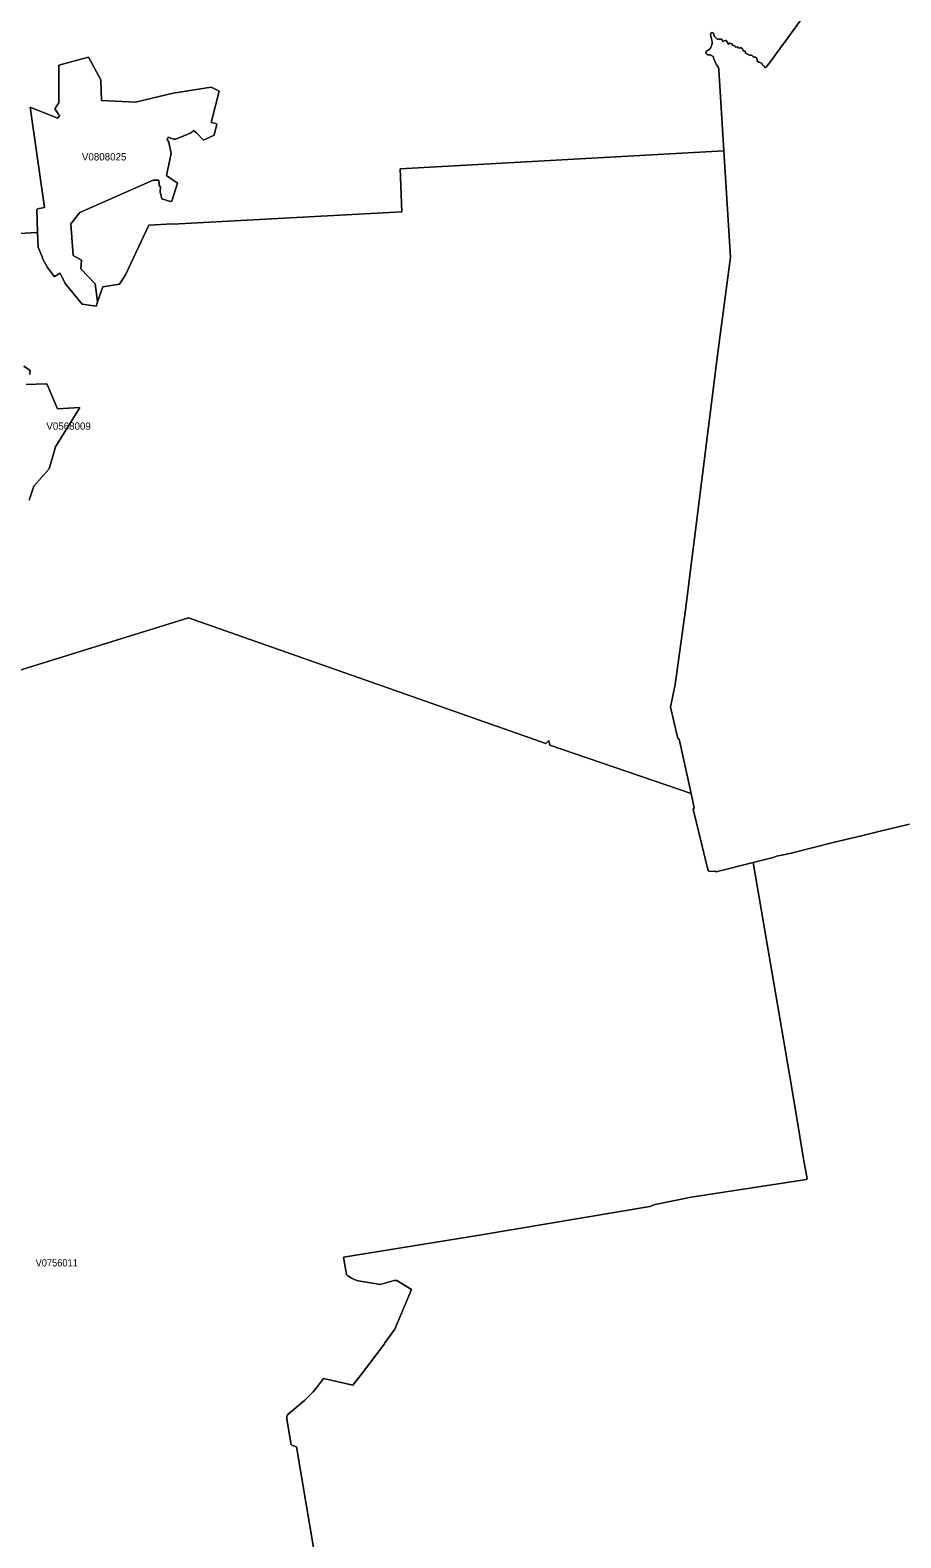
# Model space of a CAD drawing. Extents: x 369010 to 735936, y 6377141 to 6616555.
# Drawn here: x 548142 to 560074, y 6455980 to 6476641 of the extents above; entities that cross this region are included whole.
import ezdxf
from ezdxf.enums import TextEntityAlignment as Align

# ---------------------------------------------------------------- set-up
doc = ezdxf.new("R2010")
doc.units = 0
doc.header["$LTSCALE"] = 40
doc.layers.add('3', color=7, linetype='Continuous', lineweight=13)
doc.layers.add('4', color=7, linetype='Continuous')

msp = doc.modelspace()

# ---------------------------------------------------------------- linework, layer by layer
at = {"layer": '3'}
for points in [[(558872.59, 6477016.03), (558477.86, 6476471.36), (558457.83, 6476443.72), (558304.58, 6476232.7), (558228.44, 6476134.56), (558220.17, 6476127.77), (558211.89, 6476130.09), (558203.95, 6476143.16), (558190.21, 6476158.06), (558175.65, 6476168.15), (558171.84, 6476178.41), (558164.06, 6476186.69), (558130.47, 6476202.25), (558109.61, 6476214.49), (558104.98, 6476220.45), (558103.49, 6476227.57), (558103.16, 6476241.14), (558100.84, 6476259.68), (558086.94, 6476270.1), (558058.64, 6476270.27), (558052.35, 6476273.58), (558041.09, 6476284.83), (558037.62, 6476293.44), (558022.89, 6476299.56), (558000.21, 6476298.74), (557964.63, 6476316.94), (557946.42, 6476324.72), (557939.64, 6476351.7), (557911.83, 6476359.48), (557906.54, 6476383.8), (557883.2, 6476402.01), (557865, 6476395.06), (557845.96, 6476398.53), (557833.72, 6476411.44), (557806.9, 6476408.96), (557800.78, 6476427.17), (557777.45, 6476430.64), (557758.25, 6476454.97), (557736.57, 6476460.93), (557713.23, 6476449.68), (557698.5, 6476470.53), (557680.29, 6476500.98), (557664.74, 6476499.99), (557632.63, 6476487.91), (557627.33, 6476504.46), (557616.08, 6476516.54), (557557.16, 6476515.71), (557519.92, 6476552.12), (557505.03, 6476601.61), (557486.82, 6476607.73), (557472.09, 6476594.66), (557464.31, 6476577.28), (557487.81, 6476487.08), (557486.82, 6476453.98), (557476.56, 6476419.39), (557459.18, 6476385.46), (557408.04, 6476348.22), (557401.92, 6476327.37), (557414, 6476312.64), (557431.38, 6476302.21), (557460.01, 6476303.04), (557504.2, 6476280.53), (557511.98, 6476247.43), (557546.73, 6476165.84), (557574.54, 6476129.43), (557579.67, 6476096.49), (557648.19, 6474988.77), (557740.37, 6473529.69), (557562.62, 6472187.62), (557122.55, 6468699.79), (556983.85, 6467673.33), (556917.82, 6467365.33), (557016.46, 6466936.34), (557034.17, 6466924.09), (557198.84, 6466180.65), (557240.55, 6465983.2), (557228.97, 6465965), (557432.53, 6465119.44), (557452.73, 6465109.51), (557530.51, 6465115.3), (557542.1, 6465107.02), (558049.04, 6465232.97), (558324.27, 6465301.66), (558369.62, 6465323.34), (558466.93, 6465338.9), (558571.7, 6465363.56), (559145.17, 6465507.88), (559553.97, 6465606.18), (559807.85, 6465666.92), (560194.8, 6465758.45)], [(558037.62, 6476293.44), (558041.09, 6476284.83), (558052.35, 6476273.58), (558058.64, 6476270.27), (558086.94, 6476270.1), (558100.84, 6476259.68), (558103.16, 6476241.14), (558103.49, 6476227.57), (558104.98, 6476220.45), (558109.61, 6476214.49), (558130.47, 6476202.25), (558164.06, 6476186.69), (558171.84, 6476178.41), (558175.65, 6476168.15), (558190.21, 6476158.06), (558203.95, 6476143.16), (558211.89, 6476130.09), (558220.17, 6476127.77), (558228.44, 6476134.56), (558304.58, 6476232.7), (558457.83, 6476443.72), (558477.86, 6476471.36), (558872.59, 6477016.03)], [(548534.21, 6476162.86), (548942.84, 6476272.09), (549110.5, 6475961.11), (549121.92, 6475676.44), (549585, 6475654.76), (549814.88, 6475709.54), (550100.05, 6475778.72), (550623.37, 6475861.64), (550731.94, 6475807.02), (550621.38, 6475374.56), (550670.87, 6475364.63), (550699.17, 6475352.38), (550663.26, 6475201.44), (550517.28, 6475132.93), (550423.11, 6475232.89), (550379.42, 6475267.48), (550359.89, 6475245.63), (550333.9, 6475228.75), (550303.62, 6475217), (550136.62, 6475147.49), (550111.13, 6475147.82), (550070.26, 6475160.4), (550035.5, 6475175.13), (550018.45, 6475143.19), (550043.77, 6475104.79), (550075.39, 6474953.19), (550010.84, 6474649.16), (550160.62, 6474543.73), (550084.16, 6474298.95), (550075.05, 6474292), (550066.28, 6474292.17), (549948.44, 6474329.73), (549924.28, 6474424.73), (549929.25, 6474489.12), (549911.04, 6474518.91), (549910.54, 6474545.72), (549906.08, 6474565.08), (549904.75, 6474585.27), (549829.12, 6474584.78), (548822.69, 6474144.04), (548697.73, 6473986.48), (548731.16, 6473555.34), (548845.86, 6473488.64), (548834.6, 6473369.32), (549032.55, 6473166.74), (549065.81, 6472919.97), (549138.3, 6473125.2), (549366.53, 6473161.94), (549450.61, 6473288.55), (549769.7, 6473968.94), (550094.42, 6473987.47), (550109.31, 6473983.67), (550178.16, 6473986.48), (553235.85, 6474153.14), (553211.69, 6474743.16), (557648.19, 6474988.77), (557579.67, 6476096.49), (557574.54, 6476129.43), (557546.73, 6476165.84), (557511.98, 6476247.43), (557504.2, 6476280.53), (557460.01, 6476303.04), (557431.38, 6476302.21), (557414, 6476312.64), (557401.92, 6476327.37), (557408.04, 6476348.22), (557459.18, 6476385.46), (557476.56, 6476419.39), (557486.82, 6476453.98), (557487.81, 6476487.08), (557464.31, 6476577.28), (557472.09, 6476594.66), (557486.82, 6476607.73), (557505.03, 6476601.61), (557519.92, 6476552.12), (557557.16, 6476515.71), (557616.08, 6476516.54), (557627.33, 6476504.46), (557632.63, 6476487.91), (557664.74, 6476499.99), (557680.29, 6476500.98), (557698.5, 6476470.53), (557713.23, 6476449.68), (557736.57, 6476460.93), (557758.25, 6476454.97), (557777.45, 6476430.64), (557800.78, 6476427.17), (557806.9, 6476408.96), (557833.72, 6476411.44), (557845.96, 6476398.53), (557865, 6476395.06), (557883.2, 6476402.01), (557906.54, 6476383.8), (557911.83, 6476359.48), (557939.64, 6476351.7), (557946.42, 6476324.72), (557964.63, 6476316.94), (558000.21, 6476298.74), (558022.89, 6476299.56), (558037.62, 6476293.44)], [(544677.97, 6473676.66), (548244.58, 6473868.31), (548235.31, 6474185.08), (548244.58, 6474193.86), (548338.92, 6474209.25), (548144.12, 6475585.41), (548516.17, 6475433.81), (548549.94, 6475473.2), (548525.77, 6475494.72), (548480.75, 6475561.58), (548536.53, 6475644.33), (548534.21, 6476162.86)], [(547718.94, 6467785.87), (550311.23, 6468588.07), (555209.49, 6466867.33), (555249.54, 6466908.37), (555263.44, 6466845.15), (557198.84, 6466180.65), (557034.17, 6466924.09), (557016.46, 6466936.34), (556917.82, 6467365.33), (556983.85, 6467673.33), (557122.55, 6468699.79), (557562.62, 6472187.62), (557740.37, 6473529.69), (557648.19, 6474988.77), (553211.69, 6474743.16), (553235.85, 6474153.14), (550178.16, 6473986.48), (550109.31, 6473983.67), (550094.42, 6473987.47), (549769.7, 6473968.94), (549450.61, 6473288.55), (549366.53, 6473161.94), (549138.3, 6473125.2), (549065.81, 6472919.97), (549044.96, 6472861.05), (548855.79, 6472886.71), (548622.26, 6473169.72), (548552.09, 6473309.9), (548474.13, 6473263.23), (548474.13, 6473263.06), (548378.64, 6473387.19), (548316.24, 6473500.73), (548307.97, 6473534.32), (548253.02, 6473666.39), (548244.58, 6473868.31), (544677.97, 6473676.66)], [(548054.58, 6472036.01), (548142.96, 6471975.44), (548139.15, 6471924.3)], [(548139.15, 6471924.3), (548142.96, 6471975.44), (548054.58, 6472036.01)], [(548087.19, 6471787.76), (548360.27, 6471796.37), (548373.84, 6471787.26), (548516.01, 6471452.61), (548818.55, 6471470.16), (548818.55, 6471459.07), (548489.03, 6470930.12), (548400.49, 6470631.38), (548190.3, 6470391.73), (548128.56, 6470200.08)], [(548128.56, 6470200.08), (548190.3, 6470391.73), (548400.49, 6470631.38), (548489.03, 6470930.12), (548818.55, 6471459.07), (548818.55, 6471470.16), (548516.01, 6471452.61), (548373.84, 6471787.26), (548360.27, 6471796.37), (548087.19, 6471787.76)], [(551901.39, 6457860.76), (552020.72, 6457982.08), (552093.38, 6458070.62), (552162.06, 6458163.64), (552563.9, 6458071.28), (552696.97, 6458243.57), (552998.85, 6458638.8), (553003.48, 6458652.87), (553139.69, 6458841.54), (553369.08, 6459384.39), (553165.84, 6459505.71), (553130.42, 6459504.71), (552937.28, 6459454.4), (552805.21, 6459475.75), (552666.52, 6459496.27), (552639.37, 6459503.72), (552595.52, 6459516.8), (552554.47, 6459533.51), (552533.95, 6459546.59), (552491.08, 6459576.54), (552475.19, 6459591.44), (552436.63, 6459826.45), (554298.39, 6460129.33), (556633.81, 6460521.74), (556706.63, 6460548.22), (557202.65, 6460647.52), (558782.55, 6460889.65), (558788.67, 6460900.08), (558741.67, 6461172.99), (558637.9, 6461784.37), (558551.34, 6462300.74), (558049.04, 6465232.97), (557542.1, 6465107.02), (557530.51, 6465115.3), (557452.73, 6465109.51), (557432.53, 6465119.44), (557228.97, 6465965), (557240.55, 6465983.2), (557198.84, 6466180.65), (555263.44, 6466845.15), (555249.54, 6466908.37), (555209.49, 6466867.33), (550311.23, 6468588.07), (547718.94, 6467785.87)], [(560194.8, 6465758.45), (559807.85, 6465666.92), (559553.97, 6465606.18), (559145.17, 6465507.88), (558571.7, 6465363.56), (558466.93, 6465338.9), (558369.62, 6465323.34), (558324.27, 6465301.66), (558049.04, 6465232.97)], [(558049.04, 6465232.97), (558551.34, 6462300.74), (558637.9, 6461784.37), (558741.67, 6461172.99), (558788.67, 6460900.08), (558782.55, 6460889.65), (557202.65, 6460647.52), (556706.63, 6460548.22), (556633.81, 6460521.74), (554298.39, 6460129.33), (552436.63, 6459826.45), (552475.19, 6459591.44), (552491.08, 6459576.54), (552533.95, 6459546.59), (552554.47, 6459533.51), (552595.52, 6459516.8), (552639.37, 6459503.72), (552666.52, 6459496.27), (552805.21, 6459475.75), (552937.28, 6459454.4), (553130.42, 6459504.71), (553165.84, 6459505.71), (553369.08, 6459384.39), (553139.69, 6458841.54), (553003.48, 6458652.87), (552998.85, 6458638.8), (552696.97, 6458243.57), (552563.9, 6458071.28), (552162.06, 6458163.64), (552093.38, 6458070.62), (552020.72, 6457982.08), (551901.39, 6457860.76), (551676.8, 6457674.41), (551664.72, 6457654.88), (551659.09, 6457638.99), (551660.91, 6457612.84), (551714.04, 6457277.36), (551716.85, 6457262.47), (551726.12, 6457252.2), (551793.32, 6457226.88), (551922.74, 6456440.74), (552178.45, 6454930.85)], [(552178.45, 6454930.85), (551922.74, 6456440.74), (551793.32, 6457226.88), (551726.12, 6457252.2), (551716.85, 6457262.47), (551714.04, 6457277.36), (551660.91, 6457612.84), (551659.09, 6457638.99), (551664.72, 6457654.88), (551676.8, 6457674.41), (551901.39, 6457860.76)]]:
    msp.add_lwpolyline(points, dxfattribs=at)
msp.add_lwpolyline([(548244.58, 6473868.31), (548253.02, 6473666.39), (548307.97, 6473534.32), (548316.24, 6473500.73), (548378.64, 6473387.19), (548474.13, 6473263.06), (548474.13, 6473263.23), (548552.09, 6473309.9), (548622.26, 6473169.72), (548855.79, 6472886.71), (549044.96, 6472861.05), (549065.81, 6472919.97), (549032.55, 6473166.74), (548834.6, 6473369.32), (548845.86, 6473488.64), (548731.16, 6473555.34), (548697.73, 6473986.48), (548822.69, 6474144.04), (549829.12, 6474584.78), (549904.75, 6474585.27), (549906.08, 6474565.08), (549910.54, 6474545.72), (549911.04, 6474518.91), (549929.25, 6474489.12), (549924.28, 6474424.73), (549948.44, 6474329.73), (550066.28, 6474292.17), (550075.05, 6474292), (550084.16, 6474298.95), (550160.62, 6474543.73), (550010.84, 6474649.16), (550075.39, 6474953.19), (550043.77, 6475104.79), (550018.45, 6475143.19), (550035.5, 6475175.13), (550070.26, 6475160.4), (550111.13, 6475147.82), (550136.62, 6475147.49), (550303.62, 6475217), (550333.9, 6475228.75), (550359.89, 6475245.63), (550379.42, 6475267.48), (550423.11, 6475232.89), (550517.28, 6475132.93), (550663.26, 6475201.44), (550699.17, 6475352.38), (550670.87, 6475364.63), (550621.38, 6475374.56), (550731.94, 6475807.02), (550623.37, 6475861.64), (550100.05, 6475778.72), (549814.88, 6475709.54), (549585, 6475654.76), (549121.92, 6475676.44), (549110.5, 6475961.11), (548942.84, 6476272.09), (548534.21, 6476162.86), (548536.53, 6475644.33), (548480.75, 6475561.58), (548525.77, 6475494.72), (548549.94, 6475473.2), (548516.17, 6475433.81), (548144.12, 6475585.41), (548338.92, 6474209.25), (548244.58, 6474193.86), (548235.31, 6474185.08)], close=True, dxfattribs=at)

# ---------------------------------------------------------------- texts
at = {"layer": '4'}
for s, p in [('V0808025', (549156.32, 6474855.61)), ('V0568009', (548668.57, 6471165.58))]:
    msp.add_text(s, height=100, dxfattribs=at).set_placement(p, align=Align.CENTER)
at = {"layer": '4', "width": 0.95}
msp.add_text('V0756011', height=100, dxfattribs=at).set_placement((548506.24, 6459698.95), align=Align.CENTER)

doc.saveas('drawing.dxf')
